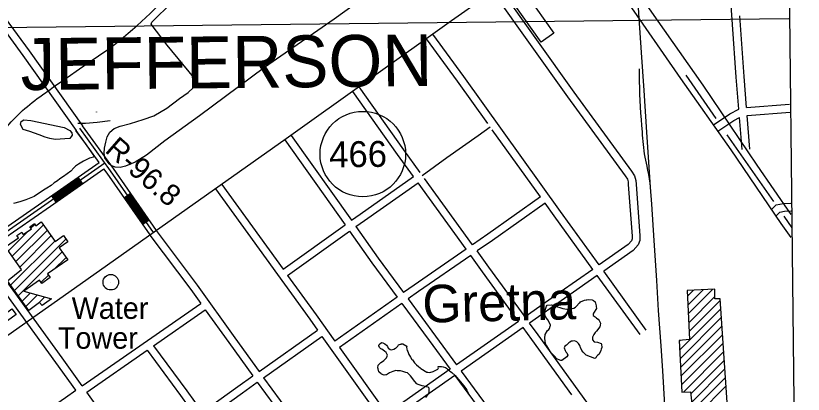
# Model space of a CAD drawing. Extents: x 3651524 to 3689615, y 505651 to 531377.
# Drawn here: x 3684375 to 3687416, y 517529 to 518990 of the extents above; entities that cross this region are included whole.
import ezdxf

# ---------------------------------------------------------------- set-up
doc = ezdxf.new("R2010")
doc.units = 0
for name, color, linetype in [('V-BLDG-OTLN', 7, 'Continuous'), ('V-DOMW-IDEN', 7, 'Continuous'), ('V-DOMW-TANK', 7, 'Continuous'), ('V-GRID-FRAM', 7, 'Continuous'), ('V-GRID-MAJR', 7, 'Continuous'), ('V-RAIL-TRAK', 7, 'Continuous'), ('V-RIVR-RANG-IDEN', 7, 'Continuous'), ('V-ROAD-CNTR', 7, 'Continuous'), ('V-ROAD-IDEN', 7, 'Continuous'), ('V-SITE-VEGE', 7, 'Continuous'), ('V-TOPO-GNAM-IDEN', 7, 'Continuous'), ('V-TOPO-SHOR', 7, 'Continuous')]:
    doc.layers.add(name, color=color, linetype=linetype)

msp = doc.modelspace()

# ---------------------------------------------------------------- linework, layer by layer
at = {"layer": 'V-BLDG-OTLN'}
for p, q in [((3684434.167, 518169.921), (3684449.356, 518185.109)), ((3684347.05, 518082.804), (3684424.261, 518160.015)), ((3684361.615, 518062.013), (3684482.194, 518182.593)), ((3684376.18, 518041.223), (3684496.759, 518161.802)), ((3684370.375, 517929.352), (3684569.063, 518128.04)), ((3684390.745, 518020.433), (3684511.323, 518141.011)), ((3684355.544, 517949.877), (3684525.888, 518120.22)), ((3684385.206, 517908.828), (3684554.85, 518078.472)), ((3684522.749, 518011.016), (3684569.415, 518057.681)), ((3684473.015, 517961.282), (3684501.259, 517989.526)), ((3684400.037, 517888.303), (3684432.103, 517920.37)), ((3684414.868, 517867.779), (3684459.644, 517912.556)), ((3686969.483, 517907.265), (3686993.008, 517930.79)), ((3686970.897, 517873.324), (3687030.182, 517932.609)), ((3686972.311, 517839.383), (3687067.356, 517934.427)), ((3684463.727, 517881.283), (3684487.185, 517904.741)), ((3686973.726, 517805.442), (3687075.084, 517906.8)), ((3686975.14, 517771.501), (3687095.275, 517891.636)), ((3686938.59, 517699.596), (3687097.526, 517858.531)), ((3686940.385, 517666.037), (3687099.776, 517825.427)), ((3686942.181, 517632.477), (3687102.027, 517792.322)), ((3686943.977, 517598.917), (3687104.278, 517759.218)), ((3686936.794, 517733.156), (3686940.467, 517736.829)), ((3686945.773, 517565.358), (3687106.529, 517726.114)), ((3686953.462, 517537.691), (3687108.78, 517693.01)), ((3686982.159, 517531.033), (3687111.031, 517659.905)), ((3686985.429, 517498.948), (3687113.282, 517626.801)), ((3686988.699, 517466.863), (3687115.532, 517593.696)), ((3686970.833, 517413.642), (3687117.783, 517560.592))]:
    msp.add_line(p, q, dxfattribs=at)
for points in [[(3686404.382, 518887.888), (3686299.33, 519035.615), (3686348.553, 519070.619), (3686453.606, 518922.893)], [(3684687.505, 518618.762), (3684687.294, 518619.045), (3684687.499, 518619.049)], [(3684336.029, 518098.535), (3684385.824, 518133.421), (3684379.809, 518142.008), (3684398.208, 518154.9), (3684404.381, 518146.088), (3684435.562, 518167.932), (3684429.922, 518175.978), (3684447.248, 518188.117), (3684452.99, 518179.923), (3684473.835, 518194.525), (3684526.921, 518118.745), (3684559.558, 518141.609), (3684576.411, 518117.551), (3684543.584, 518094.554), (3684575.981, 518048.308), (3684498.235, 517993.842), (3684508.391, 517979.346), (3684476.174, 517956.775), (3684467.138, 517969.667), (3684406.955, 517927.505), (3684513.892, 517897.164), (3684477.054, 517871.906), (3684467.425, 517884.057), (3684425.715, 517852.767), (3684343.504, 517966.54), (3684397.752, 518010.43)], [(3687167.302, 516832.294), (3687094.843, 517897.986), (3687075.046, 517897.689), (3687075.2, 517934.811), (3686968.552, 517929.594), (3686976.451, 517740.048), (3686936.616, 517736.484), (3686947.261, 517537.541), (3686981.411, 517538.369), (3686989.783, 517456.228), (3686968.254, 517455.679), (3687008.504, 516799.724), (3687030.242, 516717.122), (3687064.604, 516731.81), (3687082.282, 516689.041), (3687019.983, 516663.147), (3687049.657, 516573.388), (3687086.254, 516585.111), (3687108.429, 516525.525), (3687136.874, 516531.536), (3687202.332, 516481.71), (3687222.097, 516494.875), (3687240.516, 516551.098), (3687269.195, 516562.059)], [(3684312.27, 517824.55), (3684360.165, 517859.282), (3684376.606, 517836.606), (3684328.714, 517801.874)]]:
    msp.add_lwpolyline(points, close=True, dxfattribs=at)
at = {"layer": 'V-DOMW-TANK'}
msp.add_line((3684742.433, 517961.675), (3684742.433, 517961.675), dxfattribs=at)
msp.add_circle((3684742.433, 517961.675), 30, dxfattribs=at)
at = {"layer": 'V-GRID-FRAM'}
msp.add_lwpolyline([(3655577.191, 529244.355), (3687244.414, 529585.207), (3687448.048, 511403.469), (3655764.959, 511062.446), (3655577.191, 529244.355)], dxfattribs=at)
at = {"layer": 'V-GRID-MAJR'}
msp.add_line((3682083.808, 518920.445), (3687360.903, 518979.164), dxfattribs=at)
at = {"layer": 'V-RAIL-TRAK'}
for points in [[(3684508.174, 518705.931), (3684521.547, 518715.422), (3684564.729, 518745.771), (3684608.044, 518775.928), (3684651.495, 518805.892), (3684695.076, 518835.662), (3684738.793, 518865.239), (3684756.651, 518879.393), (3684774.358, 518893.737), (3684791.912, 518908.267), (3684809.31, 518922.986), (3684826.55, 518937.89), (3684843.63, 518952.975), (3684860.546, 518968.241), (3684877.301, 518983.689), (3684893.89, 518999.313), (3684917.155, 519021.678), (3684940.263, 519044.208), (3684963.213, 519066.897)], [(3686774.816, 519081.758), (3686781.712, 518980.865), (3686790.326, 518849.093), (3686800.465, 518702.327), (3686811.342, 518540.963), (3686825.504, 518328.389), (3686829.703, 518263.213), (3686839.074, 518122.761), (3686849.189, 517968.895), (3686856.279, 517852.904), (3686866.061, 517716.395), (3686872.43, 517620.131), (3686881.04, 517486.779), (3686890.047, 517355.005), (3686899.441, 517221.258), (3686902.955, 517156.23)], [(3686782.009, 518784.898), (3686782.199, 518760.56), (3686782.611, 518736.225), (3686783.24, 518711.895), (3686784.09, 518687.571), (3686785.157, 518663.255), (3686786.445, 518638.951), (3686787.952, 518614.66), (3686789.676, 518590.383), (3686791.622, 518566.122), (3686793.785, 518541.88), (3686794.383, 518529.707), (3686795.198, 518517.544), (3686796.23, 518505.397), (3686797.481, 518493.271), (3686798.948, 518481.169), (3686800.629, 518469.096), (3686802.526, 518457.054), (3686804.637, 518445.049), (3686806.966, 518433.082), (3686809.505, 518421.161), (3686812.258, 518409.285), (3686815.336, 518393.179), (3686818.201, 518377.035), (3686820.849, 518360.851), (3686823.286, 518344.635), (3686825.504, 518328.389)], [(3684341.888, 518562.672), (3684350.003, 518571.851), (3684358.27, 518580.893), (3684366.69, 518589.793), (3684375.254, 518598.555), (3684383.965, 518607.171), (3684392.818, 518615.639), (3684401.813, 518623.958), (3684410.943, 518632.127), (3684420.21, 518640.143), (3684429.608, 518648.002), (3684439.14, 518655.702), (3684448.794, 518663.243), (3684458.577, 518670.62), (3684468.479, 518677.833), (3684478.502, 518684.88), (3684508.174, 518705.931)]]:
    msp.add_lwpolyline(points, dxfattribs=at)
at = {"layer": 'V-ROAD-CNTR'}
for p, q in [((3684615.526, 518366.661), (3684632.723, 518342.079)), ((3684513.103, 518295.005), (3684530.3, 518270.424)), ((3684794.064, 518287.983), (3684818.665, 518305.151)), ((3684865.599, 518185.477), (3684890.201, 518202.645))]:
    msp.add_line(p, q, dxfattribs=at)
for points in [[(3687355.439, 519400.611), (3687125.511, 519387.615), (3686680.126, 519359.772), (3686656.87, 519356.991), (3686632.632, 519351.238), (3686617.301, 519346.251), (3686576.752, 519331.548), (3686519.428, 519295.52), (3686432.469, 519234.672), (3686057.959, 518970.667), (3685419.872, 518515.199), (3684601.682, 517938.018), (3684221.243, 517669.792), (3683829.919, 517399.558), (3683575.934, 517232.619), (3683533.689, 517203.311), (3683510.712, 517188.158), (3683433.409, 517125.353), (3683277.792, 517008.897), (3683068.094, 516846.027), (3682921.856, 516739.494)], [(3687167.741, 518629.811), (3687157.677, 518753.064), (3687129.182, 519160.641), (3687112.447, 519386.625)], [(3687369.616, 518134.796), (3687331.198, 518188.125), (3687137.454, 518472.978), (3686942.99, 518748.672), (3686731.125, 519055.506), (3686588.061, 519262.778), (3686551.988, 519315.984)], [(3686598.617, 519339.476), (3686682.96, 519216.492), (3686820.56, 519017.124), (3687027.94, 518722.654), (3687236.841, 518413.338), (3687368.628, 518223.019)], [(3686241.542, 519100.175), (3686529.9, 518695.506), (3686753.255, 518389.788), (3686764.922, 518372.526), (3686770.072, 518354.668), (3686770.664, 518340.492), (3686785.548, 518140.393), (3686785.285, 518122.891), (3686778.645, 518105.992), (3686759.678, 518084.582), (3686645.543, 518004.389)], [(3686217.111, 519082.765), (3686505.572, 518677.952), (3686728.708, 518372.534), (3686737.41, 518359.656), (3686740.248, 518349.816), (3686740.71, 518338.752), (3686755.532, 518139.503), (3686755.371, 518128.791), (3686752.667, 518121.908), (3686739.554, 518107.108), (3686627.947, 518028.692)], [(3684333.879, 518981.046), (3684427.429, 518854.59), (3684633.146, 518565.197)], [(3687197.351, 518635.808), (3687187.591, 518755.33), (3687171.163, 518990.307)], [(3684306.385, 518967.769), (3684403.143, 518836.976), (3684608.694, 518547.815)], [(3686627.947, 518028.692), (3686478.345, 518235.316), (3686105.082, 518755.322), (3685985.957, 518919.419)], [(3686198.371, 518573.911), (3686080.758, 518737.762), (3685961.679, 518901.795)], [(3685936.777, 518385.554), (3685873.431, 518472.839), (3685700.777, 518715.676)], [(3685911.268, 518369.627), (3685849.065, 518455.337), (3685676.327, 518698.292)], [(3687197.351, 518635.808), (3687362.868, 518648.655)], [(3687069.786, 518569.395), (3687132.473, 518611.896), (3687167.741, 518629.811)], [(3687199.792, 518605.906), (3687365.19, 518618.745)], [(3687086.62, 518544.563), (3687147.745, 518586.004), (3687170.38, 518597.502)], [(3687180.514, 518473.384), (3687170.38, 518597.502)], [(3687210.414, 518475.826), (3687199.792, 518605.906)], [(3684620.92, 518556.506), (3684740.121, 518391.491), (3684906.514, 518153.058)], [(3684918.815, 518161.642), (3684752.352, 518400.175), (3684633.079, 518565.29)], [(3685945.203, 518373.945), (3686040.174, 518442.829), (3686160.285, 518528.046), (3686206.988, 518561.906)], [(3686401.571, 518290.824), (3686215.429, 518550.146)], [(3684697.916, 518424.301), (3684608.761, 518547.722)], [(3685438.643, 518528.549), (3685671.346, 518200.726)], [(3685414.179, 518511.183), (3685646.944, 518183.275)], [(3684718.993, 518420.74), (3684500.875, 518268.144), (3684269.146, 518107.447), (3684074.231, 517970.847), (3683965.737, 517900.016)], [(3684238.43, 518104.4), (3684492.302, 518280.453), (3684697.916, 518424.301)], [(3684256.092, 518080.141), (3684509.448, 518255.835), (3684715.488, 518399.981)], [(3684894.213, 518144.474), (3684727.891, 518382.807), (3684715.488, 518399.981)], [(3685671.346, 518200.726), (3685704.969, 518224.771), (3685911.267, 518369.628)], [(3684514.822, 518292.547), (3684617.245, 518364.202)], [(3684516.542, 518290.088), (3684618.965, 518361.743)], [(3684518.262, 518287.63), (3684620.685, 518359.285)], [(3684519.981, 518285.172), (3684622.404, 518356.827)], [(3684521.701, 518282.714), (3684624.124, 518354.369)], [(3684523.421, 518280.256), (3684625.844, 518351.911)], [(3684525.14, 518277.798), (3684627.563, 518349.453)], [(3684526.86, 518275.34), (3684629.283, 518346.995)], [(3684528.58, 518272.881), (3684631.003, 518344.536)], [(3685170.551, 518339.541), (3685407.549, 518012.077)], [(3685688.712, 518176.263), (3685722.315, 518200.293), (3685928.89, 518345.345)], [(3686114.588, 518089.472), (3685928.891, 518345.345)], [(3686139.248, 518106.568), (3685953.645, 518362.312)], [(3685146.249, 518321.953), (3685510.633, 517818.476), (3685540.121, 517777.153)], [(3684868.059, 518187.194), (3684796.524, 518289.7)], [(3684870.519, 518188.91), (3684798.984, 518291.416)], [(3684872.98, 518190.627), (3684801.445, 518293.133)], [(3684875.44, 518192.344), (3684803.905, 518294.85)], [(3684877.9, 518194.061), (3684806.365, 518296.567)], [(3684880.36, 518195.778), (3684808.825, 518298.284)], [(3684882.82, 518197.495), (3684811.285, 518300.001)], [(3684885.281, 518199.212), (3684813.746, 518301.718)], [(3684887.741, 518200.928), (3684816.206, 518303.434)], [(3686401.571, 518290.824), (3686198.458, 518147.613), (3686139.248, 518106.568)], [(3686419.065, 518266.453), (3686215.648, 518123.025), (3686156.874, 518082.283)], [(3686603.398, 518011.442), (3686454.009, 518217.772), (3686419.065, 518266.453)], [(3687291.935, 518241.48), (3687311.667, 518260.305), (3687339.815, 518266.191), (3687367.662, 518267.375)], [(3687312.643, 518219.775), (3687326.183, 518232.692), (3687343.547, 518236.324), (3687368.936, 518237.403)], [(3684916.945, 518160.989), (3685075.294, 517950.788), (3685221.91, 517746.857), (3685315.076, 517617.51)], [(3685407.55, 518012.077), (3685646.944, 518183.275)], [(3685425.139, 517987.774), (3685664.309, 518158.812)], [(3685664.309, 518158.812), (3685750.897, 518036.829), (3685848.364, 517904.101)], [(3685688.712, 518176.263), (3685775.221, 518054.391), (3685872.878, 517921.404)], [(3684892.983, 518142.939), (3685051.132, 517933.004), (3685089.627, 517879.46)], [(3684607.481, 517544.483), (3684530.568, 517652.172), (3684231.597, 518062.816)], [(3684632.12, 517561.602), (3684554.902, 517669.72), (3684256.092, 518080.141)], [(3686114.588, 518089.472), (3685913.61, 517950.153), (3685872.879, 517921.404)], [(3686132.212, 518065.187), (3685930.806, 517925.571), (3685890.638, 517897.219)], [(3686317.253, 517810.659), (3686177.906, 518002.226), (3686132.212, 518065.187)], [(3686341.823, 517827.881), (3686202.176, 518019.86), (3686156.874, 518082.283)], [(3686603.398, 518011.442), (3686477.654, 517923.094), (3686341.823, 517827.882)], [(3686810.102, 517777.105), (3686645.543, 518004.389)], [(3685425.138, 517987.774), (3685534.995, 517835.984), (3685607.638, 517734.189)], [(3686620.993, 517987.141), (3686494.888, 517898.538), (3686359.473, 517803.618)], [(3686785.802, 517759.511), (3686620.993, 517987.141)], [(3685848.365, 517904.101), (3685607.639, 517734.189)], [(3685890.637, 517897.219), (3685995.908, 517753.863), (3686077.573, 517642.655)], [(3684632.119, 517561.602), (3685089.627, 517879.459)], [(3684907.477, 517716.38), (3685107.141, 517855.098)], [(3685107.141, 517855.1), (3685197.56, 517729.336), (3685290.607, 517600.152)], [(3685866.125, 517879.916), (3685625.066, 517709.769)], [(3685866.123, 517879.916), (3685971.728, 517736.108), (3686053.001, 517625.431)], [(3686317.254, 517810.661), (3686077.573, 517642.655)], [(3686648.328, 516852.732), (3686829.513, 516979.183), (3686846.062, 516995.188), (3686853.722, 517017.686), (3686853.39, 517037.413), (3686854.008, 517093.712), (3686851.478, 517108.961), (3686845.459, 517122.805), (3686833.433, 517140.614), (3686647.022, 517406.38), (3686392.652, 517758.005), (3686359.473, 517803.617)], [(3685315.075, 517617.508), (3685540.121, 517777.153)], [(3686334.903, 517786.396), (3686095.334, 517618.469)], [(3686522.571, 517527.23), (3686368.368, 517740.389), (3686334.903, 517786.395)], [(3685332.609, 517593.165), (3685557.548, 517752.734)], [(3685557.548, 517752.734), (3685939.728, 517217.185)], [(3684649.556, 517537.187), (3684882.832, 517699.258)], [(3684882.832, 517699.259), (3685011.294, 517524.118), (3685071.121, 517441.944)], [(3684907.477, 517716.382), (3685035.516, 517541.818), (3685095.411, 517459.55)], [(3685625.065, 517709.769), (3685807.868, 517453.604)], [(3686053.002, 517625.432), (3685807.869, 517453.605)], [(3686095.333, 517618.469), (3686285.377, 517359.67)], [(3685095.411, 517459.549), (3685233.395, 517559.565), (3685290.607, 517600.151)], [(3685332.609, 517593.167), (3685395.757, 517505.495), (3685679.833, 517108.312), (3685716.058, 517058.769)], [(3686070.763, 517601.245), (3685825.296, 517429.184)], [(3686070.762, 517601.245), (3686260.87, 517342.357)], [(3685113.069, 517435.297), (3685250.877, 517535.185), (3685308.141, 517575.807)], [(3685308.14, 517575.809), (3685371.385, 517488.003), (3685486.974, 517326.389)], [(3684324.425, 517347.696), (3684567.481, 517516.694), (3684607.48, 517544.484)], [(3684834.941, 517277.619), (3684649.557, 517537.187)]]:
    msp.add_lwpolyline(points, dxfattribs=at)
at = {"layer": 'V-ROAD-IDEN'}
msp.add_circle((3685715.599, 518456.326), 165, dxfattribs=at)
msp.add_circle((3685715.599, 518456.326), 165, dxfattribs=at)
at = {"layer": 'V-SITE-VEGE'}
for points in [[(3685870.421, 519169.009), (3685604.892, 518977.607), (3685335.347, 518790.94), (3685084.653, 518603.515), (3684950.876, 518507.146), (3684880.59, 518452.243), (3684836.693, 518424.833), (3684798.912, 518409.514), (3684778.684, 518404.218), (3684759.838, 518406.323), (3684743.7, 518411.783), (3684735.649, 518418.556), (3684719.591, 518441.524), (3684716.31, 518460.397), (3684717.739, 518478.573), (3684722.558, 518502.12), (3684728.041, 518522.971), (3684738.897, 518541.106), (3684755.126, 518555.174), (3684778.737, 518564.494), (3684818.513, 518574.417), (3684867.745, 518589.681), (3684908.218, 518604.314), (3684958.855, 518633.043), (3685008.189, 518671.205), (3685040.617, 518693.955), (3685061.578, 518712.716), (3685069.737, 518730.188), (3685062.428, 518751.772), (3684960.63, 518876.145), (3684897.697, 518957.915), (3684900.425, 518965.31), (3684978.892, 519042.399)], [(3686634.506, 517698.014), (3686629.265, 517685.906), (3686628.104, 517684.178), (3686622.308, 517678.423), (3686618.249, 517674.397), (3686617.085, 517672.091), (3686614.767, 517669.789), (3686613.026, 517668.062), (3686611.294, 517667.491), (3686595.145, 517673.328), (3686578.423, 517680.315), (3686574.966, 517682.64), (3686565.76, 517691.911), (3686561.742, 517698.278), (3686555.43, 517709.274), (3686554.863, 517712.164), (3686554.873, 517715.051), (3686553.151, 517717.945), (3686550.853, 517720.841), (3686547.98, 517724.894), (3686544.531, 517728.949), (3686541.649, 517731.27), (3686538.77, 517733.012), (3686532.427, 517735.923), (3686525.493, 517734.792), (3686520.868, 517733.656), (3686515.083, 517730.788), (3686511.609, 517727.915), (3686501.758, 517719.289), (3686495.389, 517714.691), (3686493.061, 517708.924), (3686496.487, 517698.518), (3686499.932, 517693.308), (3686503.38, 517688.673), (3686506.817, 517680.578), (3686503.903, 517673.657), (3686483.638, 517659.295), (3686479.599, 517659.887), (3686476.138, 517661.054), (3686464.606, 517666.295), (3686461.153, 517669.195), (3686458.279, 517673.248), (3686443.321, 517688.894), (3686441.021, 517691.788), (3686437.574, 517696.423), (3686425.517, 517716.1), (3686422.075, 517721.888), (3686419.22, 517730.561), (3686418.708, 517749.042), (3686419.312, 517756.548), (3686419.904, 517760.011), (3686429.198, 517774.992), (3686433.257, 517779.596), (3686436.155, 517782.474), (3686439.075, 517791.702), (3686440.245, 517795.163), (3686439.675, 517797.475), (3686429.349, 517816.571), (3686424.752, 517822.363), (3686421.313, 517829.883), (3686417.885, 517839.711), (3686417.899, 517843.756), (3686420.246, 517854.141), (3686424.924, 517869.716), (3686427.824, 517873.171), (3686443.419, 517874.269), (3686455.535, 517870.761), (3686487.256, 517859.671), (3686502.842, 517857.306), (3686512.658, 517857.269), (3686530.572, 517861.246), (3686536.365, 517865.846), (3686540.423, 517869.872), (3686551.435, 517880.804), (3686553.173, 517882.531), (3686556.073, 517885.986), (3686571.112, 517892.283), (3686577.469, 517893.416), (3686580.357, 517893.404), (3686588.444, 517894.53), (3686600.568, 517893.332), (3686605.758, 517891.001), (3686612.09, 517885.781), (3686616.078, 517870.753), (3686616.645, 517867.863), (3686617.767, 517859.773), (3686606.733, 517841.911), (3686604.99, 517839.029), (3686604.969, 517833.256), (3686615.912, 517825.131), (3686618.218, 517823.391), (3686623.973, 517818.75), (3686627.999, 517813.538), (3686633.158, 517803.699), (3686632.552, 517795.618), (3686630.799, 517789.849), (3686618.032, 517773.147), (3686612.236, 517767.394), (3686607.013, 517760.484), (3686603.519, 517752.409), (3686602.934, 517750.103)], [(3685780.344, 517709.782), (3685776.863, 517715.547), (3685777.432, 517718.437), (3685779.156, 517721.906), (3685787.797, 517728.861), (3685792.999, 517727.72), (3685801.095, 517723.7), (3685807.462, 517718.523), (3685810.362, 517713.911), (3685813.845, 517707.568), (3685815.582, 517705.842), (3685821.37, 517701.815), (3685824.837, 517700.67), (3685835.802, 517703.589), (3685841.567, 517706.493), (3685844.449, 517708.811), (3685850.206, 517715.181), (3685851.355, 517717.493), (3685853.656, 517719.809), (3685861.158, 517722.144), (3685863.466, 517722.725), (3685865.195, 517723.887), (3685868.66, 517723.897), (3685869.813, 517724.476), (3685884.856, 517714.701), (3685884.288, 517711.236), (3685885.464, 517703.732), (3685887.213, 517698.538), (3685888.958, 517694.502), (3685891.288, 517687), (3685893.613, 517682.388), (3685895.933, 517678.351), (3685899.995, 517672.011), (3685905.217, 517663.364), (3685906.954, 517661.638), (3685912.747, 517654.724), (3685915.647, 517650.689), (3685917.964, 517648.385), (3685922.598, 517643.202), (3685930.127, 517636.294), (3685936.494, 517631.114), (3685939.39, 517628.235), (3685963.106, 517614.443), (3685966.573, 517613.876), (3685974.081, 517613.319), (3685986.776, 517616.821), (3686005.229, 517626.693), (3686006.955, 517629.007), (3686007.525, 517631.319), (3686006.364, 517633.625), (3686006.353, 517636.513), (3686011.553, 517635.95), (3686019.639, 517635.972), (3686025.412, 517635.413), (3686035.242, 517631.974), (3686038.712, 517629.674), (3686042.767, 517626.222), (3686048.552, 517621.62), (3686050.291, 517619.891), (3686054.344, 517616.438), (3686058.975, 517612.985), (3686071.711, 517601.474), (3686076.925, 517595.712)], [(3686602.934, 517750.103), (3686602.342, 517746.062), (3686602.317, 517739.711), (3686609.221, 517732.179), (3686621.917, 517729.822), (3686635.761, 517725.73), (3686636.906, 517722.838), (3686638.014, 517710.128), (3686635.679, 517703.208), (3686634.506, 517698.014)], [(3685958.768, 517516.256), (3685969.696, 517531.303), (3685971.419, 517535.352), (3685971.406, 517539.392), (3685971.974, 517542.86), (3685971.369, 517552.098), (3685968.471, 517556.133), (3685961.535, 517558.422), (3685959.223, 517558.996), (3685944.776, 517561.839), (3685932.638, 517565.846), (3685929.75, 517566.993), (3685923.962, 517569.865), (3685915.856, 517577.926), (3685899.044, 517600.398), (3685896.146, 517603.855), (3685887.465, 517611.339), (3685881.104, 517613.63), (3685869.545, 517617.063), (3685861.453, 517619.348), (3685848.747, 517619.889), (3685842.392, 517620.448), (3685830.852, 517617.528), (3685825.085, 517614.624), (3685818.163, 517611.716), (3685814.128, 517608.818), (3685806.634, 517604.177), (3685804.322, 517604.171), (3685797.975, 517602.997), (3685788.149, 517606.434), (3685786.41, 517608.16), (3685778.888, 517613.913), (3685777.727, 517616.221), (3685774.229, 517627.762), (3685773.637, 517631.225), (3685775.343, 517641.047), (3685778.796, 517645.675), (3685785.71, 517651.471), (3685792.049, 517656.108), (3685796.081, 517659.586), (3685806.448, 517669.432), (3685809.895, 517675.795), (3685810.458, 517680.416), (3685805.234, 517690.219), (3685799.442, 517695.976), (3685794.232, 517700.005), (3685789.028, 517702.876), (3685785.554, 517705.176), (3685782.663, 517706.9), (3685780.344, 517709.782)], [(3686076.925, 517595.712), (3686086.772, 517585.346), (3686105.321, 517561.722), (3686108.219, 517558.267), (3686112.855, 517551.928), (3686116.917, 517545.586), (3686125.053, 517527.707)]]:
    msp.add_lwpolyline(points, dxfattribs=at)
msp.add_lwpolyline([(3684583.862, 518516.274), (3684527.509, 518512.41), (3684506.916, 518516.624), (3684489.08, 518522.201), (3684465.76, 518530.551), (3684430.092, 518543.078), (3684404.023, 518551.44), (3684393.117, 518570.726), (3684395.915, 518581.708), (3684406.937, 518588.528), (3684433.033, 518585.66), (3684562.071, 518558.969), (3684584.007, 518547.879), (3684592.205, 518538.223), (3684593.543, 518529.971)], close=True, dxfattribs=at)
at = {"layer": 'V-TOPO-SHOR'}
for p, q in [((3686963.128, 518760.986), (3687078.911, 518594.291)), ((3687121.541, 518530.457), (3687301.095, 518273.906))]:
    msp.add_line(p, q, dxfattribs=at)
for points in [[(3684739.63, 518584.88), (3684689.96, 518577.841), (3684644.749, 518574.818), (3684615.692, 518574.548)], [(3684606.506, 518546.791), (3684647.02, 518492.532), (3684679.899, 518445.569)], [(3684679.899, 518445.569), (3684659.695, 518440.011), (3684637.044, 518428.814), (3684617.217, 518417.2), (3684606.289, 518409.985), (3684599.398, 518403.157), (3684588.04, 518389.89), (3684560.103, 518369.84), (3684545.935, 518360.219), (3684536.217, 518353.403), (3684523.671, 518344.986), (3684511.518, 518335.354), (3684495.734, 518325.337), (3684481.976, 518316.926), (3684445.949, 518292.471), (3684414.412, 518279.298), (3684391.374, 518271.733), (3684367.132, 518265.386)], [(3687341.387, 518217.156), (3687372.238, 518172.251)]]:
    msp.add_lwpolyline(points, dxfattribs=at)

# ---------------------------------------------------------------- texts
at = {"layer": 'V-DOMW-IDEN'}
for s, p in [('Water ', (3684591.451, 517820.131)), ('Tower', (3684538.147, 517704.991))]:
    msp.add_text(s, height=82.9998, dxfattribs=at).set_placement(p)
at = {"layer": 'V-RIVR-RANG-IDEN'}
msp.add_text('R-96.8', height=83, rotation=318.994812, dxfattribs=at).set_placement((3684716.087, 518466.766))
at = {"layer": 'V-ROAD-IDEN'}
msp.add_text('466', height=100, rotation=0.616684, dxfattribs=at).set_placement((3685586.223, 518404.93))
at = {"layer": 'V-TOPO-GNAM-IDEN'}
for s, height, rotation, p in [('JEFFERSON', 199.9996, 0.578714, (3684394.938, 518703.116)), ('Gretna', 144.9997, 1.344314, (3685947.101, 517805.177))]:
    msp.add_text(s, height=height, rotation=rotation, dxfattribs=at).set_placement(p)

doc.saveas('drawing.dxf')
